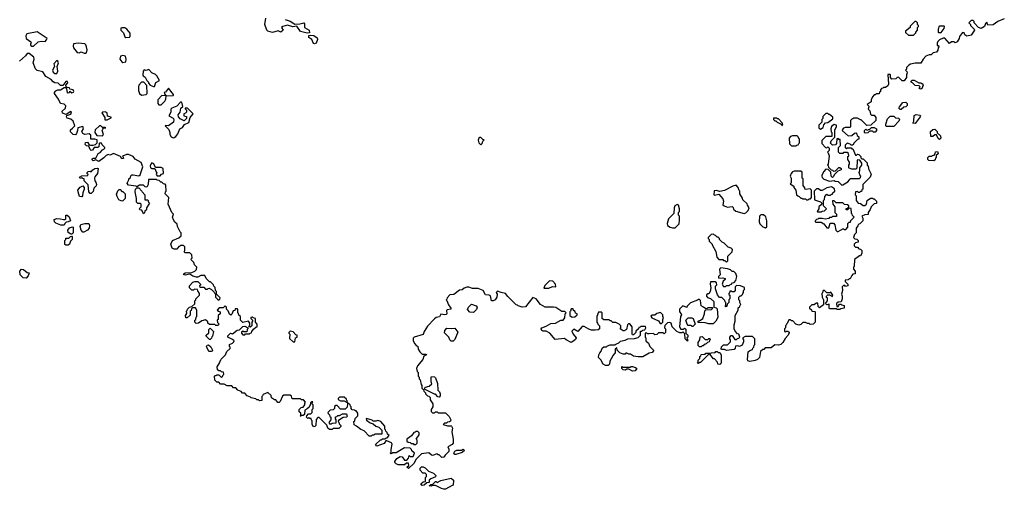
# Model space of a CAD drawing. Extents: x 2380107 to 2585170, y 384273 to 546161.
# Tile 295 of 331: x 2556395 to 2566983, y 456568 to 461618. Entities that reach past the tile are written whole.
import ezdxf

# ---------------------------------------------------------------- set-up
doc = ezdxf.new("R2010")
doc.units = 0

msp = doc.modelspace()

# ---------------------------------------------------------------- linework, layer by layer
at = {"layer": '0CON05XD'}
for points in [[(2559250, 461620), (2559305, 461602), (2559355, 461570), (2559406, 461574), (2559450, 461585), (2559458, 461575), (2559458, 461535), (2559507, 461505), (2559510, 461475), (2559487, 461473), (2559415, 461490), (2559375, 461547), (2559331, 461541), (2559275, 461560), (2559225, 461546), (2559210, 461535), (2559230, 461505), (2559205, 461484), (2559175, 461498), (2559115, 461481), (2559064, 461495), (2559053, 461505), (2559032, 461565), (2559041, 461635)], [(2566983, 461627), (2566915, 461600), (2566865, 461562), (2566805, 461560), (2566795, 461590), (2566782, 461578), (2566770, 461545), (2566735, 461522), (2566704, 461534), (2566660, 461585), (2566658, 461598), (2566648, 461608), (2566625, 461610), (2566600, 461585), (2566618, 461568), (2566620, 461555), (2566660, 461515), (2566662, 461505), (2566625, 461452), (2566581, 461441), (2566558, 461455), (2566550, 461475), (2566535, 461480), (2566502, 461438), (2566498, 461415), (2566475, 461380), (2566455, 461370), (2566445, 461380), (2566415, 461380), (2566395, 461362), (2566345, 461418), (2566325, 461418), (2566285, 461402), (2566268, 461385), (2566260, 461365), (2566262, 461342), (2566275, 461340), (2566280, 461325), (2566270, 461315), (2566268, 461292), (2566255, 461270), (2566218, 461262), (2566195, 461240), (2566175, 461240), (2566140, 461225), (2566110, 461195), (2566085, 461150), (2566025, 461150), (2565975, 461140), (2565955, 461130), (2565930, 461105), (2565930, 461085), (2565920, 461075), (2565935, 461060), (2565940, 461045), (2565930, 461025), (2565930, 460995), (2565905, 460960), (2565885, 460960), (2565845, 461000), (2565832, 460998), (2565817, 460983), (2565775, 460980), (2565760, 460995), (2565760, 461025), (2565755, 461030), (2565732, 461028), (2565738, 460925), (2565730, 460905), (2565705, 460890), (2565685, 460890), (2565678, 460882), (2565662, 460878), (2565650, 460865), (2565650, 460845), (2565642, 460838), (2565638, 460822), (2565605, 460820), (2565595, 460810), (2565585, 460810), (2565565, 460790), (2565550, 460755), (2565550, 460735), (2565510, 460705), (2565528, 460688), (2565525, 460680), (2565520, 460655), (2565537, 460637), (2565543, 460603), (2565555, 460590), (2565585, 460590), (2565600, 460565), (2565600, 460535), (2565548, 460482), (2565505, 460480), (2565445, 460540), (2565435, 460540), (2565405, 460560), (2565365, 460560), (2565355, 460550), (2565342, 460548), (2565330, 460535), (2565330, 460465), (2565325, 460460), (2565273, 460457), (2565255, 460450), (2565240, 460435), (2565242, 460422), (2565305, 460370), (2565345, 460372), (2565372, 460398), (2565385, 460400), (2565398, 460388), (2565402, 460372), (2565418, 460358), (2565418, 460332), (2565405, 460330), (2565370, 460295), (2565355, 460270), (2565335, 460270), (2565325, 460280), (2565295, 460290), (2565272, 460268), (2565270, 460245), (2565285, 460230), (2565295, 460240), (2565335, 460240), (2565345, 460230), (2565355, 460230), (2565382, 460162), (2565395, 460160), (2565405, 460170), (2565418, 460168), (2565440, 460145), (2565442, 460132), (2565452, 460122), (2565465, 460120), (2565508, 460078), (2565510, 460055), (2565520, 460045), (2565523, 460013), (2565550, 459955), (2565540, 459925), (2565462, 459845), (2565460, 459795), (2565452, 459788), (2565448, 459772), (2565435, 459770), (2565425, 459760), (2565415, 459760), (2565405, 459770), (2565382, 459768), (2565380, 459735), (2565390, 459725), (2565390, 459675), (2565410, 459645), (2565435, 459640), (2565465, 459620), (2565485, 459620), (2565500, 459635), (2565510, 459675), (2565545, 459700), (2565565, 459700), (2565575, 459690), (2565585, 459690), (2565610, 459665), (2565608, 459642), (2565583, 459637), (2565550, 459605), (2565540, 459575), (2565520, 459545), (2565518, 459522), (2565485, 459520), (2565450, 459505), (2565460, 459485), (2565460, 459455), (2565428, 459422), (2565410, 459415), (2565408, 459402), (2565390, 459375), (2565390, 459325), (2565372, 459308), (2565360, 459275), (2565375, 459260), (2565398, 459258), (2565410, 459245), (2565410, 459225), (2565382, 459218), (2565370, 459205), (2565370, 459185), (2565382, 459172), (2565405, 459170), (2565420, 459155), (2565435, 459150), (2565450, 459135), (2565450, 459105), (2565435, 459080), (2565425, 459080), (2565372, 459038), (2565370, 458965)], [(2557535, 461428), (2557575, 461430), (2557582, 461438), (2557582, 461472), (2557548, 461515), (2557525, 461532), (2557495, 461532), (2557484, 461526), (2557484, 461505), (2557512, 461475), (2557525, 461432), (2557535, 461428)], [(2565952, 461452), (2566005, 461452), (2566030, 461475), (2566030, 461485), (2566050, 461505), (2566050, 461535), (2566060, 461545), (2566060, 461555), (2566050, 461565), (2566050, 461585), (2566035, 461600), (2566022, 461598), (2565972, 461548), (2565970, 461535), (2565920, 461495), (2565922, 461482), (2565952, 461452)], [(2566305, 461480), (2566338, 461525), (2566340, 461545), (2566335, 461550), (2566285, 461550), (2566280, 461545), (2566277, 461523), (2566270, 461515), (2566270, 461485), (2566275, 461480), (2566305, 461480)], [(2556525, 461332), (2556545, 461333), (2556595, 461379), (2556625, 461386), (2556670, 461385), (2556685, 461400), (2556690, 461415), (2556585, 461486), (2556473, 461465), (2556461, 461445), (2556466, 461416), (2556515, 461380), (2556520, 461365), (2556512, 461358), (2556510, 461345), (2556525, 461332)], [(2559565, 461357), (2559555, 461363), (2559536, 461406), (2559505, 461428), (2559505, 461448), (2559525, 461452), (2559557, 461447), (2559594, 461424), (2559599, 461405), (2559585, 461364), (2559565, 461357)], [(2557105, 461257), (2557115, 461263), (2557120, 461295), (2557114, 461325), (2557107, 461347), (2557095, 461360), (2557025, 461367), (2556975, 461360), (2556970, 461335), (2556974, 461315), (2557014, 461264), (2557035, 461263), (2557055, 461271), (2557087, 461257), (2557105, 461257)], [(2558520, 458495), (2558532, 458482), (2558550, 458475), (2558550, 458455), (2558530, 458435), (2558530, 458395), (2558520, 458385), (2558522, 458362), (2558540, 458345), (2558525, 458330), (2558505, 458330), (2558495, 458340), (2558435, 458340), (2558420, 458355), (2558418, 458368), (2558395, 458390), (2558355, 458378), (2558317, 458353), (2558292, 458352), (2558280, 458365), (2558280, 458385), (2558290, 458395), (2558292, 458418), (2558300, 458425), (2558300, 458495), (2558285, 458520), (2558255, 458520), (2558242, 458508), (2558238, 458492), (2558230, 458485), (2558228, 458442), (2558195, 458410), (2558182, 458412), (2558180, 458435), (2558192, 458458), (2558190, 458485), (2558198, 458492), (2558200, 458505), (2558222, 458528), (2558248, 458532), (2558278, 458562), (2558280, 458595), (2558290, 458605), (2558290, 458615), (2558330, 458655), (2558330, 458675), (2558312, 458702), (2558308, 458718), (2558275, 458720), (2558265, 458710), (2558245, 458710), (2558220, 458735), (2558220, 458755), (2558256, 458794), (2558277, 458803), (2558312, 458802), (2558340, 458775), (2558338, 458762), (2558330, 458755), (2558332, 458742), (2558375, 458740), (2558395, 458720), (2558415, 458720), (2558422, 458728), (2558435, 458730), (2558442, 458722), (2558458, 458718), (2558488, 458688), (2558492, 458672), (2558500, 458665), (2558500, 458635), (2558522, 458612), (2558535, 458600), (2558548, 458612), (2558550, 458625), (2558510, 458665), (2558510, 458695), (2558500, 458705), (2558498, 458738), (2558482, 458752), (2558480, 458765), (2558448, 458798), (2558435, 458800), (2558400, 458835), (2558387, 458867), (2558345, 458868), (2558312, 458848), (2558295, 458848), (2558258, 458858), (2558225, 458880), (2558175, 458870), (2558160, 458875), (2558160, 458885), (2558173, 458897), (2558245, 458900), (2558277, 458913), (2558298, 458932), (2558300, 458955), (2558275, 458980), (2558267, 459007), (2558240, 459035), (2558242, 459048), (2558250, 459055), (2558248, 459088), (2558225, 459110), (2558175, 459110), (2558163, 459123), (2558170, 459135), (2558170, 459175), (2558158, 459188), (2558125, 459190), (2558115, 459180), (2558105, 459180), (2558085, 459150), (2558055, 459150), (2558035, 459160), (2558020, 459205), (2558040, 459245), (2558108, 459272), (2558130, 459295), (2558130, 459325), (2558120, 459335), (2558092, 459395), (2558088, 459418), (2558065, 459440), (2558050, 459465), (2558040, 459495), (2558050, 459525), (2558030, 459545), (2557993, 459633), (2558000, 459705), (2557960, 459745), (2557963, 459767), (2557970, 459775), (2557968, 459838), (2557958, 459848), (2557942, 459852), (2557925, 459870), (2557912, 459872), (2557895, 459890), (2557873, 459893), (2557865, 459900), (2557782, 459898), (2557778, 459845), (2557762, 459818), (2557745, 459820), (2557725, 459840), (2557685, 459840), (2557655, 459820), (2557648, 459828), (2557565, 459840), (2557550, 459855), (2557553, 459867), (2557570, 459895), (2557570, 459905), (2557588, 459922), (2557592, 459938), (2557602, 459948), (2557615, 459948), (2557675, 459938), (2557691, 459949), (2557718, 460035), (2557703, 460083), (2557638, 460118), (2557615, 460147), (2557565, 460167), (2557545, 460167), (2557510, 460155), (2557500, 460145), (2557508, 460138), (2557510, 460125), (2557495, 460120), (2557478, 460148), (2557405, 460180), (2557377, 460163), (2557365, 460160), (2557345, 460168), (2557325, 460158), (2557299, 460131), (2557247, 460093), (2557215, 460110), (2557185, 460100), (2557175, 460110), (2557175, 460120), (2557185, 460130), (2557215, 460130), (2557241, 460179), (2557259, 460191), (2557285, 460220), (2557300, 460225), (2557310, 460235), (2557310, 460245), (2557282, 460272), (2557275, 460290), (2557255, 460290), (2557250, 460285), (2557248, 460252), (2557235, 460242), (2557198, 460242), (2557180, 460215), (2557165, 460210), (2557153, 460223), (2557138, 460258), (2557113, 460263), (2557100, 460275), (2557102, 460298), (2557125, 460300), (2557142, 460272), (2557158, 460268), (2557185, 460268), (2557210, 460275), (2557230, 460295), (2557230, 460325), (2557205, 460332), (2557162, 460332), (2557160, 460375), (2557142, 460392), (2557095, 460383), (2557074, 460394), (2557062, 460415), (2557082, 460445), (2557075, 460468), (2557020, 460455), (2557018, 460425), (2557008, 460395), (2556995, 460380), (2556972, 460382), (2556942, 460412), (2556940, 460435), (2556965, 460450), (2556987, 460477), (2556970, 460525), (2556947, 460547), (2556905, 460558), (2556898, 460575), (2556902, 460588), (2556945, 460602), (2556952, 460625), (2556945, 460632), (2556895, 460600), (2556854, 460614), (2556853, 460635), (2556888, 460665), (2556892, 460692), (2556875, 460708), (2556835, 460718), (2556812, 460765), (2556770, 460825), (2556770, 460835), (2556785, 460852), (2556805, 460862), (2556835, 460862), (2556875, 460890), (2556888, 460888), (2556898, 460878), (2556905, 460832), (2556930, 460835), (2556935, 460850), (2556955, 460832), (2556975, 460838), (2556979, 460845), (2556970, 460865), (2556935, 460870), (2556930, 460885), (2556905, 460890), (2556892, 460902), (2556890, 460915), (2556912, 460938), (2556910, 460955), (2556890, 460955), (2556858, 460912), (2556835, 460912), (2556810, 460935), (2556775, 460940), (2556755, 460951), (2556734, 460974), (2556675, 461007), (2556645, 461057), (2556585, 461070), (2556565, 461090), (2556542, 461155), (2556551, 461195), (2556546, 461215), (2556496, 461256), (2556474, 461256), (2556459, 461231), (2556395, 461173)], [(2557505, 461158), (2557535, 461163), (2557542, 461195), (2557534, 461224), (2557505, 461232), (2557478, 461225), (2557474, 461195), (2557492, 461165), (2557505, 461158)], [(2556795, 461040), (2556806, 461066), (2556798, 461115), (2556813, 461155), (2556805, 461172), (2556795, 461178), (2556763, 461145), (2556768, 461115), (2556748, 461075), (2556755, 461052), (2556775, 461040), (2556795, 461040)], [(2557835, 460898), (2557845, 460900), (2557858, 460942), (2557898, 460965), (2557869, 461015), (2557857, 461027), (2557817, 461047), (2557785, 461082), (2557755, 461072), (2557733, 461077), (2557722, 461065), (2557718, 461025), (2557722, 461015), (2557745, 461000), (2557763, 460963), (2557780, 460945), (2557780, 460935), (2557800, 460915), (2557835, 460898)], [(2557705, 460808), (2557755, 460812), (2557767, 460823), (2557762, 460912), (2557730, 460945), (2557705, 460947), (2557678, 460915), (2557673, 460895), (2557674, 460855), (2557683, 460825), (2557705, 460808)], [(2557970, 460800), (2558045, 460802), (2558050, 460805), (2558048, 460815), (2557995, 460880), (2557965, 460840), (2557950, 460835), (2557952, 460822), (2557970, 460800)], [(2566085, 460870), (2566070, 460875), (2566072, 460888), (2566080, 460895), (2566068, 460908), (2566025, 460910), (2565995, 460940), (2565980, 460945), (2565982, 460958), (2565993, 460967), (2566015, 460968), (2566065, 460940), (2566085, 460940), (2566092, 460932), (2566105, 460930), (2566110, 460905), (2566102, 460898), (2566098, 460882), (2566085, 460870)], [(2557915, 460702), (2557955, 460740), (2557967, 460765), (2557970, 460800), (2557925, 460802), (2557882, 460755), (2557880, 460715), (2557893, 460703), (2557915, 460702)], [(2558045, 460347), (2558055, 460350), (2558075, 460363), (2558095, 460390), (2558117, 460443), (2558145, 460458), (2558169, 460491), (2558215, 460513), (2558228, 460565), (2558260, 460605), (2558200, 460665), (2558175, 460668), (2558175, 460660), (2558190, 460645), (2558190, 460625), (2558178, 460612), (2558160, 460605), (2558160, 460585), (2558188, 460578), (2558190, 460555), (2558165, 460532), (2558121, 460551), (2558102, 460575), (2558100, 460595), (2558122, 460625), (2558128, 460665), (2558148, 460685), (2558144, 460715), (2558135, 460732), (2558125, 460732), (2558085, 460689), (2558030, 460665), (2558022, 460655), (2558020, 460625), (2558000, 460585), (2558045, 460560), (2558052, 460545), (2558050, 460515), (2557995, 460478), (2557965, 460480), (2557960, 460475), (2557998, 460438), (2558010, 460405), (2558010, 460385), (2558025, 460358), (2558045, 460347)], [(2565875, 460652), (2565863, 460653), (2565850, 460665), (2565855, 460680), (2565892, 460728), (2565925, 460730), (2565938, 460715), (2565940, 460695), (2565925, 460680), (2565903, 460677), (2565875, 460652)], [(2557312, 460542), (2557335, 460542), (2557378, 460562), (2557378, 460568), (2557341, 460581), (2557335, 460618), (2557315, 460626), (2557290, 460625), (2557280, 460615), (2557310, 460565), (2557312, 460542)], [(2565005, 460442), (2565035, 460460), (2565042, 460488), (2565062, 460508), (2565087, 460513), (2565138, 460552), (2565138, 460568), (2565105, 460600), (2565095, 460600), (2565085, 460610), (2565065, 460610), (2565032, 460578), (2565030, 460555), (2565020, 460545), (2565020, 460515), (2564990, 460485), (2564990, 460455), (2565005, 460442)], [(2565795, 460470), (2565715, 460470), (2565710, 460475), (2565710, 460495), (2565728, 460552), (2565755, 460580), (2565795, 460580), (2565812, 460562), (2565845, 460560), (2565860, 460545), (2565852, 460538), (2565850, 460525), (2565795, 460470)], [(2566025, 460500), (2566000, 460505), (2566010, 460525), (2566013, 460587), (2566035, 460600), (2566075, 460592), (2566082, 460585), (2566080, 460575), (2566025, 460500)], [(2557285, 460368), (2557298, 460385), (2557282, 460425), (2557288, 460442), (2557295, 460450), (2557320, 460455), (2557315, 460460), (2557285, 460460), (2557267, 460477), (2557255, 460478), (2557207, 460435), (2557203, 460405), (2557225, 460372), (2557285, 460368)], [(2564595, 460480), (2564600, 460485), (2564595, 460510), (2564555, 460550), (2564545, 460550), (2564535, 460560), (2564502, 460558), (2564500, 460545), (2564515, 460530), (2564525, 460530), (2564540, 460515), (2564578, 460498), (2564595, 460480)], [(2565235, 459840), (2565245, 459842), (2565300, 459875), (2565320, 459895), (2565325, 459910), (2565425, 459910), (2565438, 459922), (2565440, 459935), (2565428, 459948), (2565422, 459975), (2565430, 459995), (2565430, 460025), (2565450, 460055), (2565450, 460075), (2565428, 460108), (2565405, 460110), (2565400, 460105), (2565398, 460022), (2565385, 460012), (2565345, 460012), (2565315, 460020), (2565310, 460025), (2565310, 460055), (2565320, 460065), (2565320, 460085), (2565300, 460115), (2565300, 460145), (2565310, 460155), (2565308, 460178), (2565295, 460190), (2565255, 460190), (2565245, 460180), (2565215, 460180), (2565200, 460195), (2565200, 460245), (2565220, 460265), (2565218, 460328), (2565205, 460330), (2565195, 460340), (2565182, 460338), (2565180, 460285), (2565167, 460273), (2565135, 460270), (2565115, 460290), (2565120, 460315), (2565160, 460355), (2565160, 460435), (2565180, 460465), (2565180, 460485), (2565155, 460490), (2565125, 460470), (2565118, 460445), (2565123, 460413), (2565130, 460405), (2565128, 460362), (2565065, 460360), (2565022, 460318), (2565020, 460285), (2565062, 460242), (2565075, 460240), (2565085, 460250), (2565100, 460235), (2565098, 460212), (2565080, 460195), (2565090, 460185), (2565098, 460155), (2565090, 460065), (2565080, 460055), (2565088, 460048), (2565092, 460032), (2565122, 460002), (2565135, 460000), (2565145, 459990), (2565168, 459992), (2565205, 460030), (2565215, 460030), (2565228, 460018), (2565230, 460005), (2565192, 459988), (2565152, 459948), (2565148, 459932), (2565135, 459920), (2565120, 459935), (2565118, 459978), (2565088, 460008), (2565065, 460010), (2565043, 459987), (2565020, 459945), (2565020, 459935), (2565025, 459920), (2565043, 459903), (2565105, 459880), (2565155, 459890), (2565163, 459883), (2565197, 459877), (2565235, 459840)], [(2565488, 460398), (2565480, 460405), (2565480, 460425), (2565495, 460440), (2565502, 460432), (2565515, 460430), (2565522, 460438), (2565538, 460442), (2565555, 460460), (2565585, 460460), (2565610, 460445), (2565610, 460425), (2565595, 460410), (2565575, 460410), (2565565, 460420), (2565535, 460420), (2565515, 460400), (2565488, 460398)], [(2561355, 460272), (2561368, 460285), (2561375, 460310), (2561390, 460325), (2561375, 460330), (2561355, 460352), (2561345, 460352), (2561333, 460345), (2561326, 460324), (2561332, 460292), (2561355, 460272)], [(2564745, 460260), (2564752, 460268), (2564768, 460272), (2564772, 460288), (2564780, 460295), (2564780, 460335), (2564772, 460342), (2564768, 460358), (2564755, 460370), (2564705, 460368), (2564685, 460360), (2564670, 460345), (2564672, 460282), (2564695, 460260), (2564745, 460260)], [(2566285, 460330), (2566272, 460342), (2566255, 460380), (2566235, 460380), (2566215, 460360), (2566192, 460362), (2566190, 460415), (2566215, 460438), (2566235, 460440), (2566260, 460415), (2566262, 460402), (2566298, 460368), (2566300, 460345), (2566285, 460330)], [(2566225, 460100), (2566172, 460102), (2566160, 460115), (2566160, 460135), (2566175, 460150), (2566205, 460150), (2566212, 460158), (2566228, 460162), (2566240, 460175), (2566242, 460198), (2566265, 460200), (2566270, 460175), (2566252, 460158), (2566250, 460135), (2566242, 460128), (2566238, 460112), (2566225, 460100)], [(2557905, 459940), (2557922, 459958), (2557940, 459965), (2557938, 460018), (2557915, 460030), (2557855, 460030), (2557839, 460069), (2557815, 460078), (2557804, 460066), (2557798, 460045), (2557802, 460025), (2557815, 460018), (2557848, 460018), (2557862, 459982), (2557870, 459975), (2557862, 459952), (2557875, 459940), (2557905, 459940)], [(2557165, 459750), (2557155, 459750), (2557138, 459768), (2557132, 459842), (2557090, 459885), (2557088, 459908), (2557075, 459910), (2557065, 459920), (2557058, 459912), (2557045, 459910), (2557040, 459925), (2557065, 459940), (2557128, 459942), (2557130, 459955), (2557122, 459962), (2557120, 459975), (2557130, 459985), (2557155, 459988), (2557165, 459980), (2557182, 460005), (2557202, 460018), (2557232, 460022), (2557238, 460018), (2557232, 459965), (2557203, 459927), (2557200, 459915), (2557202, 459885), (2557215, 459870), (2557222, 459845), (2557218, 459832), (2557192, 459805), (2557185, 459770), (2557165, 459750)], [(2564875, 459680), (2564885, 459690), (2564898, 459692), (2564910, 459705), (2564910, 459785), (2564895, 459800), (2564842, 459792), (2564838, 459808), (2564820, 459835), (2564820, 459905), (2564810, 459915), (2564808, 459978), (2564795, 459990), (2564725, 459988), (2564705, 459980), (2564690, 459965), (2564682, 459935), (2564690, 459915), (2564690, 459865), (2564682, 459852), (2564718, 459828), (2564720, 459815), (2564740, 459785), (2564750, 459735), (2564762, 459722), (2564778, 459718), (2564795, 459700), (2564805, 459700), (2564815, 459690), (2564845, 459690), (2564855, 459680), (2564875, 459680)], [(2557065, 459712), (2557040, 459715), (2557023, 459765), (2557022, 459785), (2557045, 459818), (2557075, 459830), (2557090, 459815), (2557090, 459795), (2557074, 459756), (2557072, 459725), (2557065, 459712)], [(2564185, 459532), (2564205, 459540), (2564230, 459565), (2564240, 459595), (2564222, 459622), (2564218, 459638), (2564172, 459682), (2564168, 459698), (2564140, 459745), (2564140, 459775), (2564132, 459782), (2564120, 459815), (2564098, 459838), (2564063, 459827), (2563975, 459782), (2563925, 459772), (2563885, 459782), (2563862, 459778), (2563860, 459735), (2563865, 459730), (2563915, 459740), (2563955, 459690), (2563962, 459665), (2563958, 459628), (2563970, 459615), (2564005, 459602), (2564055, 459610), (2564068, 459598), (2564072, 459582), (2564095, 459560), (2564185, 459532)], [(2565015, 459550), (2565025, 459560), (2565048, 459562), (2565070, 459585), (2565040, 459615), (2565040, 459675), (2565050, 459685), (2565052, 459718), (2565075, 459740), (2565085, 459730), (2565115, 459730), (2565125, 459740), (2565135, 459740), (2565140, 459755), (2565160, 459775), (2565158, 459798), (2565125, 459820), (2565075, 459810), (2565025, 459780), (2565005, 459780), (2564985, 459800), (2564965, 459800), (2564940, 459775), (2564942, 459682), (2565005, 459660), (2565020, 459645), (2565018, 459632), (2564990, 459605), (2564990, 459585), (2564970, 459555), (2564975, 459550), (2565015, 459550)], [(2557495, 459668), (2557461, 459681), (2557442, 459715), (2557438, 459742), (2557452, 459778), (2557465, 459790), (2557475, 459790), (2557495, 459770), (2557505, 459770), (2557530, 459745), (2557530, 459695), (2557505, 459670), (2557495, 459668)], [(2557725, 459530), (2557708, 459568), (2557692, 459572), (2557680, 459585), (2557700, 459605), (2557700, 459635), (2557695, 459640), (2557665, 459640), (2557650, 459655), (2557652, 459695), (2557638, 459765), (2557640, 459795), (2557655, 459810), (2557678, 459808), (2557710, 459775), (2557712, 459765), (2557740, 459735), (2557742, 459682), (2557775, 459680), (2557780, 459655), (2557790, 459645), (2557760, 459595), (2557758, 459572), (2557742, 459558), (2557738, 459542), (2557725, 459530)], [(2563415, 459378), (2563445, 459380), (2563487, 459423), (2563492, 459465), (2563490, 459505), (2563480, 459515), (2563480, 459545), (2563490, 459555), (2563492, 459585), (2563480, 459625), (2563465, 459632), (2563440, 459615), (2563432, 459595), (2563430, 459535), (2563373, 459477), (2563358, 459425), (2563360, 459405), (2563390, 459385), (2563415, 459378)], [(2565195, 459340), (2565245, 459370), (2565255, 459370), (2565265, 459360), (2565278, 459362), (2565300, 459385), (2565300, 459425), (2565315, 459440), (2565328, 459442), (2565332, 459458), (2565370, 459495), (2565352, 459512), (2565348, 459528), (2565340, 459535), (2565338, 459588), (2565315, 459590), (2565298, 459572), (2565282, 459572), (2565282, 459588), (2565298, 459592), (2565310, 459605), (2565310, 459615), (2565298, 459628), (2565265, 459630), (2565245, 459650), (2565175, 459650), (2565155, 459670), (2565135, 459670), (2565140, 459635), (2565160, 459605), (2565160, 459545), (2565180, 459525), (2565178, 459502), (2565135, 459500), (2565125, 459490), (2565105, 459490), (2565095, 459480), (2565055, 459472), (2565025, 459480), (2564985, 459480), (2564978, 459472), (2564965, 459470), (2564950, 459455), (2564950, 459445), (2564955, 459440), (2565015, 459440), (2565043, 459423), (2565075, 459380), (2565095, 459380), (2565112, 459428), (2565145, 459430), (2565162, 459412), (2565173, 459353), (2565185, 459340), (2565195, 459340)], [(2556838, 459408), (2556785, 459430), (2556768, 459445), (2556765, 459470), (2556795, 459480), (2556835, 459478), (2556865, 459468), (2556885, 459470), (2556890, 459475), (2556890, 459515), (2556907, 459517), (2556927, 459497), (2556940, 459455), (2556917, 459443), (2556895, 459440), (2556880, 459425), (2556875, 459410), (2556838, 459408)], [(2564415, 459380), (2564428, 459392), (2564428, 459455), (2564417, 459497), (2564395, 459520), (2564365, 459520), (2564350, 459505), (2564348, 459445), (2564353, 459423), (2564385, 459390), (2564415, 459380)], [(2557085, 459333), (2557074, 459334), (2557056, 459356), (2557047, 459395), (2557052, 459415), (2557095, 459427), (2557140, 459425), (2557147, 459405), (2557143, 459375), (2557126, 459354), (2557085, 459333)], [(2556915, 459192), (2556893, 459193), (2556882, 459202), (2556880, 459245), (2556890, 459255), (2556892, 459268), (2556925, 459270), (2556942, 459288), (2556955, 459290), (2556960, 459285), (2556958, 459255), (2556943, 459237), (2556932, 459205), (2556915, 459192)], [(2556955, 459310), (2556945, 459310), (2556915, 459330), (2556912, 459355), (2556932, 459378), (2556965, 459390), (2556970, 459385), (2556970, 459325), (2556955, 459310)], [(2563995, 459010), (2564010, 459025), (2564010, 459075), (2564058, 459122), (2564060, 459145), (2564045, 459160), (2564015, 459170), (2563970, 459215), (2563950, 459225), (2563920, 459255), (2563920, 459265), (2563905, 459280), (2563895, 459280), (2563878, 459298), (2563865, 459300), (2563855, 459310), (2563832, 459308), (2563800, 459275), (2563800, 459265), (2563810, 459255), (2563810, 459235), (2563840, 459205), (2563840, 459195), (2563880, 459125), (2563893, 459063), (2563915, 459040), (2563955, 459040), (2563965, 459030), (2563978, 459028), (2563995, 459010)], [(2556465, 458840), (2556433, 458843), (2556400, 458875), (2556398, 458912), (2556416, 458934), (2556435, 458933), (2556475, 458900), (2556497, 458897), (2556487, 458863), (2556465, 458840)], [(2565370, 458965), (2565360, 458955), (2565360, 458935), (2565380, 458915), (2565378, 458885), (2565355, 458880), (2565342, 458868), (2565325, 458830), (2565315, 458830), (2565305, 458820), (2565272, 458818), (2565272, 458802), (2565300, 458775), (2565300, 458755), (2565275, 458750), (2565268, 458758), (2565255, 458760), (2565240, 458745), (2565242, 458705), (2565232, 458665), (2565240, 458645), (2565240, 458615), (2565228, 458582), (2565195, 458580), (2565180, 458565), (2565182, 458532), (2565198, 458532), (2565202, 458548), (2565212, 458558), (2565225, 458560), (2565235, 458550), (2565260, 458545), (2565260, 458515), (2565225, 458510), (2565215, 458500), (2565185, 458500), (2565175, 458510), (2565105, 458510), (2565100, 458515), (2565098, 458558), (2565075, 458550), (2565060, 458565), (2565080, 458595), (2565080, 458625), (2565072, 458632), (2565070, 458645), (2565085, 458660), (2565105, 458660), (2565135, 458640), (2565140, 458655), (2565118, 458688), (2565105, 458680), (2565075, 458680), (2565045, 458710), (2565032, 458698), (2565028, 458682), (2565020, 458675), (2565023, 458633), (2565040, 458605), (2565038, 458552), (2564995, 458520), (2564980, 458535), (2564978, 458568), (2564965, 458570), (2564935, 458550), (2564915, 458550), (2564890, 458525), (2564890, 458515), (2564908, 458498), (2564912, 458482), (2564945, 458480), (2564950, 458475), (2564950, 458365), (2564928, 458342), (2564895, 458340), (2564885, 458350), (2564865, 458350), (2564845, 458360), (2564815, 458360), (2564795, 458340), (2564775, 458332), (2564742, 458342), (2564708, 458378), (2564695, 458380), (2564685, 458390), (2564665, 458390), (2564648, 458352), (2564640, 458345), (2564638, 458332), (2564630, 458325), (2564630, 458305), (2564620, 458295), (2564620, 458265), (2564635, 458260), (2564642, 458268), (2564655, 458270), (2564668, 458258), (2564670, 458245), (2564655, 458220), (2564625, 458190), (2564600, 458145), (2564580, 458125), (2564555, 458118), (2564515, 458120), (2564475, 458090), (2564412, 458088), (2564398, 458072), (2564385, 458070), (2564362, 458048), (2564350, 457985), (2564330, 457965), (2564305, 457952), (2564245, 457942), (2564225, 457950), (2564220, 457965), (2564230, 458045), (2564245, 458060), (2564275, 458070), (2564280, 458085), (2564290, 458095), (2564292, 458118), (2564300, 458125), (2564300, 458185), (2564275, 458210), (2564195, 458210), (2564170, 458195), (2564170, 458185), (2564180, 458175), (2564180, 458155), (2564163, 458117), (2564135, 458102), (2564115, 458110), (2564092, 458108), (2564090, 458085), (2564078, 458072), (2563995, 458060), (2563975, 458070), (2563945, 458070), (2563940, 458075), (2563942, 458098), (2563965, 458120), (2564005, 458120), (2564038, 458152), (2564040, 458175), (2564030, 458185), (2564030, 458205), (2564045, 458220), (2564055, 458220), (2564085, 458180), (2564105, 458180), (2564115, 458190), (2564128, 458192), (2564140, 458205), (2564130, 458235), (2564115, 458240), (2564088, 458268), (2564078, 458295), (2564078, 458335), (2564090, 458375), (2564088, 458435), (2564120, 458495), (2564122, 458518), (2564140, 458535), (2564142, 458548), (2564150, 458555), (2564140, 458575), (2564140, 458595), (2564130, 458605), (2564130, 458635), (2564142, 458648), (2564155, 458650), (2564168, 458662), (2564170, 458675), (2564180, 458685), (2564180, 458705), (2564190, 458715), (2564188, 458738), (2564147, 458757), (2564105, 458760), (2564090, 458745), (2564090, 458705), (2564078, 458692), (2564055, 458690), (2564045, 458700), (2564032, 458698), (2564028, 458682), (2564020, 458675), (2564022, 458662), (2564030, 458655), (2564030, 458615), (2564020, 458605), (2564020, 458575), (2564002, 458558), (2563998, 458532), (2563985, 458530), (2563980, 458535), (2563990, 458545), (2563990, 458575), (2563982, 458582), (2563978, 458598), (2563945, 458630), (2563922, 458632), (2563898, 458658), (2563878, 458725), (2563878, 458752), (2563890, 458765), (2563888, 458788), (2563875, 458800), (2563825, 458800), (2563820, 458775), (2563828, 458735), (2563820, 458695), (2563805, 458670), (2563795, 458670), (2563782, 458658), (2563780, 458645), (2563792, 458632), (2563825, 458620), (2563858, 458588), (2563860, 458525), (2563885, 458520), (2563897, 458507), (2563902, 458415), (2563882, 458375), (2563852, 458348), (2563805, 458348), (2563765, 458358), (2563692, 458362), (2563690, 458375), (2563695, 458380), (2563705, 458380), (2563740, 458405), (2563760, 458455), (2563763, 458487), (2563772, 458498), (2563835, 458500), (2563850, 458515), (2563845, 458520), (2563795, 458520), (2563788, 458512), (2563775, 458510), (2563750, 458525), (2563722, 458542), (2563717, 458597), (2563705, 458610), (2563695, 458610), (2563685, 458600), (2563607, 458573), (2563572, 458538), (2563568, 458522), (2563525, 458540), (2563490, 458505), (2563490, 458475), (2563510, 458455), (2563512, 458445), (2563500, 458425), (2563492, 458315), (2563505, 458290), (2563535, 458290), (2563545, 458300), (2563558, 458288), (2563560, 458245), (2563580, 458225), (2563580, 458205), (2563570, 458195), (2563572, 458182), (2563580, 458175), (2563575, 458160), (2563550, 458185), (2563548, 458238), (2563525, 458260), (2563515, 458250), (2563495, 458250), (2563460, 458265), (2563410, 458315), (2563400, 458355), (2563385, 458360), (2563363, 458357), (2563332, 458328), (2563330, 458305), (2563340, 458295), (2563340, 458255), (2563325, 458240), (2563315, 458250), (2563265, 458250), (2563248, 458232), (2563225, 458230), (2563212, 458242), (2563165, 458238), (2563145, 458240), (2563135, 458250), (2563122, 458248), (2563120, 458205), (2563130, 458195), (2563130, 458165), (2563158, 458138), (2563172, 458102), (2563210, 458065), (2563210, 458055), (2563195, 458040), (2563165, 458032), (2563096, 457994), (2563045, 457992), (2562995, 458000), (2562965, 458020), (2562945, 458020), (2562925, 458030), (2562915, 458030), (2562905, 458020), (2562885, 458020), (2562850, 458035), (2562832, 458052), (2562820, 458065), (2562815, 458090), (2562800, 458075), (2562800, 458035), (2562772, 458008), (2562770, 457995), (2562740, 457945), (2562737, 457913), (2562725, 457900), (2562695, 457900), (2562670, 457915), (2562645, 457960), (2562620, 457985), (2562622, 458015), (2562633, 458037), (2562648, 458052), (2562660, 458085), (2562675, 458100), (2562705, 458100), (2562715, 458110), (2562745, 458120), (2562795, 458120), (2562805, 458130), (2562838, 458142), (2562855, 458160), (2562905, 458170), (2562933, 458187), (2563005, 458190), (2563045, 458200), (2563070, 458225), (2563072, 458268), (2563085, 458270), (2563095, 458280), (2563118, 458282), (2563130, 458305), (2563125, 458320), (2563075, 458320), (2563068, 458312), (2563052, 458308), (2563048, 458292), (2563022, 458268), (2563020, 458255), (2562995, 458230), (2562985, 458230), (2562980, 458235), (2562980, 458315), (2562958, 458348), (2562943, 458347), (2562930, 458335), (2562920, 458285), (2562897, 458273), (2562883, 458273), (2562852, 458292), (2562860, 458305), (2562860, 458325), (2562840, 458345), (2562805, 458360), (2562775, 458360), (2562755, 458380), (2562745, 458380), (2562735, 458390), (2562675, 458390), (2562660, 458405), (2562660, 458465), (2562652, 458472), (2562618, 458472), (2562600, 458425), (2562600, 458365), (2562610, 458355), (2562612, 458342), (2562630, 458325), (2562630, 458295), (2562617, 458283), (2562585, 458278), (2562545, 458280), (2562515, 458290), (2562465, 458320), (2562445, 458320), (2562397, 458263), (2562355, 458290), (2562333, 458267), (2562348, 458235), (2562380, 458195), (2562373, 458177), (2562344, 458156), (2562325, 458148), (2562270, 458175), (2562255, 458190), (2562155, 458178), (2562095, 458248), (2562055, 458268), (2562025, 458268), (2562010, 458275), (2562002, 458295), (2562010, 458305), (2562055, 458322), (2562105, 458352), (2562156, 458354), (2562215, 458388), (2562240, 458385), (2562257, 458413), (2562260, 458455), (2562270, 458465), (2562258, 458478), (2562225, 458480), (2562162, 458522), (2562135, 458528), (2562045, 458528), (2561994, 458554), (2561950, 458615), (2561915, 458630), (2561835, 458530), (2561798, 458528), (2561755, 458540), (2561748, 458548), (2561735, 458550), (2561645, 458640), (2561620, 458675), (2561573, 458683), (2561535, 458700), (2561520, 458685), (2561528, 458665), (2561527, 458633), (2561508, 458605)], [(2563985, 458750), (2563995, 458760), (2564025, 458760), (2564032, 458768), (2564048, 458772), (2564062, 458788), (2564078, 458792), (2564097, 458813), (2564108, 458855), (2564097, 458887), (2564075, 458910), (2564055, 458910), (2564037, 458927), (2564007, 458937), (2563935, 458950), (2563922, 458935), (2563928, 458875), (2563910, 458855), (2563910, 458845), (2563915, 458840), (2563955, 458842), (2563980, 458835), (2563980, 458825), (2563960, 458805), (2563950, 458775), (2563965, 458750), (2563985, 458750)], [(2562032, 458732), (2562085, 458732), (2562125, 458748), (2562160, 458745), (2562158, 458775), (2562130, 458805), (2562092, 458808), (2562042, 458758), (2562032, 458732)], [(2561508, 458605), (2561487, 458593), (2561470, 458595), (2561459, 458649), (2561445, 458656), (2561405, 458658), (2561380, 458705), (2561325, 458728), (2561265, 458728), (2561225, 458743), (2561205, 458743), (2561175, 458730), (2561155, 458713), (2561125, 458708), (2561065, 458662), (2561022, 458658), (2560992, 458628), (2560988, 458612), (2560980, 458605), (2560988, 458598), (2561005, 458550), (2561030, 458515), (2561030, 458505), (2560993, 458497), (2560985, 458490), (2560988, 458455), (2560983, 458447), (2560966, 458444), (2560925, 458450), (2560909, 458421), (2560875, 458414), (2560855, 458400), (2560779, 458321), (2560746, 458265), (2560735, 458232), (2560638, 458202), (2560628, 458192), (2560628, 458168), (2560640, 458135), (2560662, 458112), (2560678, 458108), (2560680, 458075), (2560698, 458045), (2560725, 458022), (2560765, 458020), (2560770, 458015), (2560742, 457998), (2560732, 457965), (2560672, 457895), (2560662, 457865), (2560670, 457835), (2560680, 457825), (2560680, 457785), (2560690, 457775), (2560690, 457755), (2560700, 457745), (2560713, 457693), (2560720, 457685), (2560720, 457655), (2560738, 457638), (2560742, 457622), (2560760, 457605), (2560760, 457595), (2560782, 457572), (2560795, 457570), (2560810, 457555), (2560808, 457528), (2560838, 457485), (2560838, 457455), (2560820, 457425), (2560820, 457405), (2560835, 457390), (2560855, 457390), (2560865, 457400), (2560885, 457400), (2560895, 457390), (2560975, 457390), (2561015, 457350), (2561030, 457315), (2561028, 457302), (2561018, 457292), (2560995, 457290), (2560985, 457280), (2560965, 457280), (2560950, 457265), (2560995, 457250), (2561035, 457250), (2561040, 457245), (2561048, 457225), (2561042, 457185), (2561058, 457105), (2561058, 457065), (2561045, 457050), (2561000, 457025), (2561009, 456999), (2561010, 456975), (2560970, 456935), (2560958, 456912), (2560935, 456910), (2560905, 456940), (2560895, 456940), (2560885, 456950), (2560835, 456932), (2560823, 456933), (2560795, 456958), (2560715, 456950), (2560657, 456893), (2560632, 456845), (2560575, 456790), (2560560, 456805), (2560580, 456825), (2560578, 456848), (2560555, 456850), (2560535, 456830), (2560465, 456832), (2560445, 456840), (2560430, 456855), (2560430, 456865), (2560452, 456898), (2560485, 456920), (2560508, 456918), (2560535, 456880), (2560558, 456882), (2560578, 456902), (2560585, 456930), (2560595, 456920), (2560625, 456920), (2560640, 456955), (2560612, 456982), (2560610, 456995), (2560595, 457010), (2560535, 457012), (2560445, 456960), (2560405, 456960), (2560398, 456952), (2560385, 456950), (2560380, 456955), (2560390, 456965), (2560390, 456995), (2560402, 457052), (2560395, 457068), (2560345, 457090), (2560332, 457088), (2560315, 457060), (2560235, 457030), (2560222, 457048), (2560275, 457100), (2560285, 457100), (2560295, 457110), (2560325, 457110), (2560332, 457118), (2560348, 457122), (2560370, 457145), (2560352, 457162), (2560348, 457178), (2560332, 457192), (2560328, 457208), (2560320, 457215), (2560320, 457245), (2560280, 457295), (2560245, 457308), (2560225, 457300), (2560195, 457300), (2560185, 457310), (2560125, 457330), (2560120, 457325), (2560125, 457310), (2560165, 457282), (2560195, 457270), (2560225, 457248), (2560257, 457237), (2560290, 457205), (2560288, 457162), (2560215, 457160), (2560205, 457150), (2560185, 457150), (2560175, 457140), (2560155, 457140), (2560098, 457198), (2560065, 457210), (2560018, 457248), (2559992, 457262), (2559990, 457295), (2560000, 457305), (2560002, 457328), (2560032, 457358), (2560032, 457385), (2560015, 457410), (2560005, 457410), (2559995, 457420), (2559972, 457422), (2559960, 457435), (2559960, 457455), (2559952, 457462), (2559950, 457475), (2559935, 457490), (2559925, 457490), (2559920, 457485), (2559918, 457452), (2559895, 457430), (2559845, 457430), (2559808, 457468), (2559795, 457470), (2559782, 457458), (2559780, 457435), (2559768, 457422), (2559735, 457420), (2559710, 457395), (2559712, 457382), (2559728, 457368), (2559732, 457352), (2559740, 457345), (2559740, 457315), (2559720, 457285), (2559725, 457270), (2559745, 457270), (2559755, 457280), (2559798, 457282), (2559800, 457315), (2559790, 457325), (2559792, 457348), (2559805, 457350), (2559815, 457360), (2559835, 457360), (2559865, 457380), (2559908, 457378), (2559912, 457362), (2559920, 457355), (2559908, 457342), (2559875, 457340), (2559822, 457308), (2559820, 457295), (2559828, 457288), (2559832, 457272), (2559850, 457255), (2559848, 457242), (2559828, 457222), (2559765, 457220), (2559755, 457210), (2559725, 457210), (2559710, 457225), (2559698, 457258), (2559615, 457340), (2559602, 457338), (2559582, 457318), (2559580, 457255), (2559568, 457242), (2559555, 457240), (2559540, 457265), (2559540, 457305), (2559532, 457312), (2559528, 457328), (2559515, 457330), (2559505, 457340), (2559495, 457330), (2559480, 457345), (2559482, 457358), (2559502, 457378), (2559525, 457380), (2559540, 457395), (2559540, 457425), (2559550, 457435), (2559550, 457475), (2559542, 457482), (2559540, 457495), (2559548, 457508), (2559535, 457510), (2559522, 457498), (2559520, 457475), (2559508, 457452), (2559488, 457432), (2559462, 457418), (2559458, 457372), (2559445, 457360), (2559420, 457360), (2559415, 457350), (2559410, 457355), (2559420, 457360), (2559420, 457385), (2559402, 457402), (2559400, 457425), (2559422, 457448), (2559445, 457450), (2559460, 457475), (2559460, 457495), (2559470, 457505), (2559448, 457528), (2559425, 457530), (2559415, 457540), (2559325, 457540), (2559318, 457568), (2559305, 457580), (2559235, 457580), (2559222, 457568), (2559198, 457512), (2559185, 457500), (2559172, 457502), (2559148, 457528), (2559135, 457530), (2559102, 457552), (2559098, 457578), (2559065, 457610), (2559012, 457588), (2559008, 457572), (2559000, 457565), (2558998, 457522), (2558975, 457520), (2558965, 457530), (2558945, 457530), (2558935, 457540), (2558885, 457550), (2558878, 457558), (2558842, 457572), (2558815, 457600), (2558792, 457602), (2558778, 457618), (2558742, 457632), (2558718, 457658), (2558695, 457660), (2558675, 457680), (2558625, 457680), (2558595, 457700), (2558555, 457700), (2558538, 457718), (2558515, 457720), (2558492, 457742), (2558490, 457785), (2558495, 457790), (2558505, 457790), (2558515, 457800), (2558535, 457800), (2558565, 457770), (2558578, 457782), (2558582, 457798), (2558590, 457805), (2558588, 457828), (2558565, 457830), (2558555, 457840), (2558535, 457840), (2558522, 457852), (2558520, 457885), (2558548, 457932), (2558552, 457948), (2558558, 457952), (2558562, 457968), (2558608, 458012), (2558622, 458048), (2558658, 458082), (2558660, 458095), (2558650, 458105), (2558650, 458125), (2558685, 458140), (2558697, 458153), (2558700, 458165), (2558685, 458180), (2558632, 458202), (2558632, 458218), (2558662, 458248), (2558685, 458240), (2558735, 458280), (2558758, 458282), (2558795, 458320), (2558815, 458322), (2558850, 458305), (2558850, 458295), (2558840, 458285), (2558838, 458262), (2558805, 458260), (2558795, 458270), (2558782, 458258), (2558780, 458245), (2558795, 458230), (2558815, 458230), (2558825, 458240), (2558865, 458240), (2558872, 458248), (2558888, 458252), (2558890, 458265), (2558911, 458289), (2558935, 458310), (2558950, 458315), (2558950, 458345), (2558930, 458365), (2558930, 458405), (2558905, 458410), (2558895, 458420), (2558880, 458415), (2558880, 458405), (2558898, 458388), (2558900, 458375), (2558890, 458365), (2558890, 458325), (2558875, 458310), (2558860, 458315), (2558870, 458335), (2558870, 458355), (2558857, 458377), (2558795, 458360), (2558770, 458385), (2558770, 458425), (2558752, 458442), (2558748, 458458), (2558740, 458465), (2558740, 458505), (2558735, 458510), (2558712, 458508), (2558708, 458492), (2558692, 458488), (2558678, 458452), (2558665, 458440), (2558652, 458452), (2558638, 458488), (2558620, 458505), (2558618, 458528), (2558605, 458540), (2558585, 458520), (2558542, 458518), (2558520, 458495)], [(2561275, 458468), (2561235, 458472), (2561211, 458501), (2561220, 458525), (2561255, 458558), (2561305, 458542), (2561316, 458526), (2561308, 458502), (2561275, 458468)], [(2562335, 458420), (2562365, 458422), (2562390, 458445), (2562390, 458455), (2562372, 458462), (2562368, 458478), (2562352, 458492), (2562348, 458508), (2562325, 458510), (2562320, 458485), (2562310, 458475), (2562310, 458435), (2562335, 458420)], [(2563295, 458350), (2563310, 458365), (2563310, 458395), (2563318, 458415), (2563310, 458425), (2563310, 458445), (2563285, 458470), (2563245, 458460), (2563225, 458440), (2563195, 458440), (2563182, 458428), (2563192, 458412), (2563265, 458380), (2563282, 458352), (2563295, 458350)], [(2563635, 458320), (2563625, 458320), (2563615, 458330), (2563585, 458330), (2563572, 458342), (2563560, 458385), (2563585, 458412), (2563623, 458413), (2563638, 458405), (2563660, 458345), (2563635, 458320)], [(2558445, 458180), (2558435, 458180), (2558400, 458215), (2558400, 458225), (2558428, 458252), (2558430, 458285), (2558445, 458300), (2558480, 458265), (2558470, 458215), (2558462, 458208), (2558458, 458192), (2558445, 458180)], [(2559355, 458152), (2559360, 458195), (2559380, 458205), (2559380, 458225), (2559365, 458230), (2559335, 458260), (2559303, 458267), (2559290, 458255), (2559290, 458245), (2559300, 458235), (2559298, 458188), (2559335, 458152), (2559355, 458152)], [(2561055, 458160), (2561035, 458160), (2561020, 458175), (2561010, 458205), (2560965, 458250), (2560967, 458275), (2560988, 458302), (2561035, 458296), (2561075, 458300), (2561107, 458257), (2561075, 458180), (2561055, 458160)], [(2563725, 458100), (2563705, 458100), (2563690, 458115), (2563690, 458145), (2563710, 458175), (2563712, 458208), (2563735, 458210), (2563765, 458180), (2563795, 458180), (2563805, 458190), (2563818, 458188), (2563820, 458175), (2563812, 458168), (2563808, 458152), (2563792, 458148), (2563778, 458132), (2563765, 458130), (2563745, 458110), (2563735, 458110), (2563725, 458100)], [(2558455, 458048), (2558431, 458051), (2558403, 458103), (2558412, 458118), (2558425, 458120), (2558449, 458099), (2558468, 458065), (2558465, 458052), (2558455, 458048)], [(2563925, 457910), (2563902, 457912), (2563900, 457935), (2563865, 457970), (2563855, 457970), (2563815, 458020), (2563802, 458018), (2563715, 457930), (2563705, 457930), (2563695, 457920), (2563680, 457925), (2563690, 457935), (2563690, 457955), (2563710, 457975), (2563710, 457995), (2563718, 458002), (2563722, 458018), (2563765, 458020), (2563775, 458030), (2563825, 458030), (2563833, 458037), (2563875, 458040), (2563882, 458048), (2563895, 458050), (2563905, 458040), (2563925, 458040), (2563940, 458015), (2563940, 457925), (2563925, 457910)], [(2562985, 457838), (2562945, 457860), (2562925, 457860), (2562905, 457850), (2562883, 457853), (2562870, 457865), (2562870, 457885), (2562875, 457890), (2562885, 457880), (2562965, 457880), (2562972, 457888), (2562985, 457890), (2563017, 457877), (2563030, 457865), (2563015, 457842), (2562985, 457838)], [(2560905, 457560), (2560892, 457562), (2560865, 457590), (2560855, 457590), (2560750, 457645), (2560752, 457658), (2560760, 457665), (2560800, 457675), (2560827, 457703), (2560820, 457725), (2560820, 457775), (2560825, 457780), (2560857, 457777), (2560867, 457767), (2560888, 457705), (2560890, 457635), (2560910, 457615), (2560916, 457596), (2560917, 457573), (2560905, 457560)], [(2559915, 457500), (2559920, 457505), (2559918, 457518), (2559912, 457522), (2559908, 457538), (2559885, 457560), (2559835, 457560), (2559820, 457545), (2559820, 457535), (2559845, 457520), (2559885, 457520), (2559915, 457500)], [(2560655, 457050), (2560670, 457065), (2560670, 457095), (2560660, 457105), (2560690, 457155), (2560690, 457175), (2560675, 457190), (2560655, 457190), (2560648, 457182), (2560632, 457178), (2560608, 457142), (2560560, 457105), (2560560, 457085), (2560573, 457073), (2560595, 457070), (2560605, 457060), (2560625, 457060), (2560635, 457050), (2560655, 457050)], [(2561085, 456942), (2561073, 456943), (2561062, 456955), (2561074, 456976), (2561095, 456988), (2561145, 456990), (2561165, 457000), (2561180, 456985), (2561155, 456962), (2561085, 456942)], [(2560725, 456610), (2560710, 456625), (2560733, 456647), (2560758, 456652), (2560760, 456695), (2560770, 456705), (2560770, 456725), (2560755, 456740), (2560732, 456742), (2560702, 456772), (2560700, 456795), (2560715, 456808), (2560735, 456808), (2560755, 456798), (2560792, 456762), (2560845, 456742), (2560870, 456715), (2560868, 456702), (2560815, 456680), (2560800, 456665), (2560798, 456642), (2560772, 456638), (2560745, 456612), (2560725, 456610)], [(2560955, 456568), (2560930, 456575), (2560865, 456610), (2560835, 456610), (2560825, 456600), (2560800, 456605), (2560815, 456620), (2560838, 456622), (2560865, 456650), (2560875, 456650), (2560885, 456640), (2560925, 456662), (2561035, 456688), (2561060, 456665), (2561058, 456612), (2561045, 456610), (2560975, 456570), (2560955, 456568)]]:
    msp.add_lwpolyline(points, dxfattribs=at)

doc.saveas('drawing.dxf')
